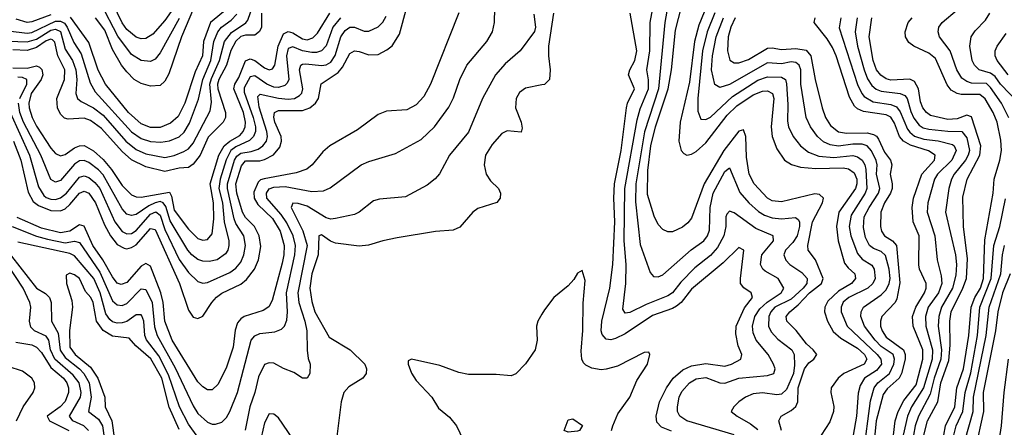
# Model space of a CAD drawing. Header units: inches. Extents: x 884549 to 1028252, y 526810 to 653624.
# Tile 442 of 656: x 917798 to 921949, y 625323 to 627042. Entities that reach past the tile are written whole.
import ezdxf

# ---------------------------------------------------------------- set-up
doc = ezdxf.new("R2010")
doc.units = ezdxf.units.IN
doc.header["$MEASUREMENT"] = 0
doc.layers.add('A9612', color=7, linetype='Continuous')
doc.layers.add('A9622', color=7, linetype='Continuous')

msp = doc.modelspace()

# ---------------------------------------------------------------- linework, layer by layer
at = {"layer": 'A9612', "color": 5}
for points, elevation in [([(917712.6, 626952.6), (917830, 626948.2), (917870, 626960.3), (917930, 626997.1), (917950, 627002.3), (917970, 626992.2), (917990, 626918), (918021, 626870), (918034.5, 626830), (918039.1, 626790), (918035.2, 626730), (918041.5, 626710), (918057, 626697), (918110, 626669.8), (918150, 626639.4), (918245.9, 626530), (918290, 626493.9), (918330, 626476.9), (918410, 626461.4), (918450, 626469.7), (918490, 626486.2), (918510, 626497.6), (918530, 626521.3), (918602, 626658), (918606.6, 626693.4), (918600.5, 626770), (918606.5, 626793.5), (918641, 626870), (918661.5, 626950), (918691.5, 626988.5), (918751.3, 627028.7), (918760.6, 627039.4), (918790.3, 627129.7)], 2540), ([(917772.8, 626530), (917803.1, 626450), (917834, 626314), (917855.9, 626275.9), (917877.8, 626257.8), (917930, 626237), (917970, 626236.3), (917990, 626245), (918010, 626262.2), (918050, 626310.4), (918070, 626318.6), (918090, 626310.4), (918117.5, 626270), (918156.4, 626176.4), (918181, 626130), (918210, 626094), (918238.2, 626078.2), (918250, 626076.1), (918270, 626080.8), (918290, 626092.8), (918350, 626162.1), (918370, 626156.8), (918472.1, 625930), (918510, 625817.6), (918530, 625787.8), (918550, 625781.5), (918570, 625791.1), (918607.7, 625850), (918627.8, 625872.2), (918651.1, 625888.9), (918730, 625926.7), (918754.2, 625945.8), (918787.8, 625990), (918804.6, 626030), (918814.7, 626085.3), (918808.2, 626130), (918788, 626170), (918750, 626208.5), (918738.2, 626230), (918713.1, 626310), (918709.8, 626350), (918733.9, 626426.1), (918750, 626446.2), (918810, 626446.6), (918830, 626451.8), (918868.5, 626471.5), (918895.3, 626504.7), (918902.5, 626530), (918900.4, 626550), (918874.3, 626610), (918869.3, 626630.7), (918872.2, 626650), (918890, 626659.3), (918990, 626658.8), (919021.6, 626670), (919045.2, 626690), (919058.2, 626710), (919069.1, 626770.9), (919140.9, 626819.1), (919158.6, 626841.4), (919190, 626898.6), (919210, 626910.8), (919230, 626908.2), (919270, 626893), (919310, 626895.4), (919345.9, 626914.1), (919368, 626932), (919398.9, 626981.1), (919430, 627094.7)], 2420), ([(918470, 627046.9), (918390, 626902.7), (918370, 626875.9), (918350, 626866), (918310, 626869.1), (918270, 626895), (918212.3, 626972.3), (918140.4, 627110)], 2640), ([(918446.2, 627090), (918410, 627037.9), (918359, 626981), (918330, 626962.7), (918310, 626961.8), (918290, 626968.4), (918250, 627001.1), (918230, 627028.7), (918191.3, 627110)], 2660), ([(917750, 626995.2), (917830, 626985.2), (917850, 626988.5), (917950, 627036.3), (917970, 627035.4), (917986.8, 627026.8), (917998.9, 627010), (918026.2, 626946.2), (918057.9, 626897.9), (918095.8, 626775.8), (918117.2, 626737.2), (918270, 626568.8), (918310, 626541.2), (918350, 626528.3), (918394, 626526), (918430, 626531.4), (918470, 626548.6), (918492.2, 626567.8), (918514.2, 626605.8), (918552.7, 626707.3), (918570.5, 626790), (918604.3, 626870), (918616.3, 626950), (918633.5, 626990), (918649.6, 627010), (918690, 627039.6), (918714.4, 627065.6)], 2560), ([(917758.2, 626650), (917839.5, 626470), (917877.4, 626337.4), (917900.6, 626300.6), (917910, 626292.1), (917930, 626285), (917950, 626284.3), (917970, 626290.1), (917996, 626310), (918050, 626377.7), (918070, 626383.3), (918090, 626376), (918115.4, 626355.4), (918136.3, 626330), (918198.9, 626190), (918230, 626148.3), (918250, 626139.1), (918270, 626140.4), (918290, 626152.3), (918350, 626222.2), (918372, 626232), (918390, 626217.9), (918410, 626156.8), (918470, 626031), (918510, 625976.3), (918550, 625937.5), (918570, 625931.2), (918590, 625934), (918684.2, 625975.8), (918710, 625994.4), (918730, 626019.1), (918743.5, 626050), (918750.6, 626090), (918743.4, 626130), (918710, 626182), (918702.3, 626202.3), (918674, 626330), (918674.9, 626350), (918704.4, 626450), (918713.8, 626466.2), (918730, 626479.4), (918773.8, 626486.2), (918803.7, 626496.3), (918823.5, 626510), (918838.1, 626530), (918843.2, 626550), (918840.8, 626570), (918807.2, 626672.8), (918802.4, 626717.6), (918812, 626728), (918890, 626710.5), (918930, 626706.3), (918956.8, 626710), (918978.2, 626721.8), (918987.5, 626732.5), (918992.2, 626750), (918977.5, 626830), (918983, 626850), (918990, 626854.9), (919004.6, 626855.4), (919070, 626848.5), (919090, 626851.3), (919110, 626863), (919128.6, 626891.4), (919151.8, 626970), (919170, 626996.6), (919190, 627009.7), (919210, 627010.5), (919250, 626993.6), (919270, 626993.2), (919310, 627011.3), (919328.5, 627031.5), (919342.6, 627057.4)], 2440), ([(917766.5, 626170), (917869.6, 626129.6), (917916.2, 626116.2), (917990, 626101.6), (918030, 626107.8), (918050, 626102.1), (918136.6, 625976.6), (918190, 625857.1), (918210, 625839), (918230, 625836.1), (918250, 625844.5), (918310, 625907.5), (918330, 625904.4), (918356.8, 625850), (918366.9, 625746.9), (918378.4, 625710), (918454.4, 625574.4), (918530, 625413.9), (918550, 625381.3), (918590, 625344.7), (918610, 625336.4), (918623.7, 625336.3), (918650, 625344.4), (918670, 625364.1), (918684.6, 625390), (918716.1, 625470), (918774.1, 625690), (918790, 625708.7), (918810, 625718.4), (918873.6, 625726.4), (918902.6, 625737.4), (918915.2, 625750), (918924.6, 625775.4), (918927.2, 625810), (918922.6, 625890), (918958.3, 626050), (918961.7, 626090), (918951.7, 626130), (918924.7, 626184.7), (918900.2, 626220.2), (918840.4, 626290), (918839.1, 626310), (918850, 626328.4), (918870, 626335.3), (918917.9, 626337.9), (919030, 626316.8), (919079.7, 626320.3), (919106.8, 626333.2), (919238, 626430), (919270, 626444.1), (919382.6, 626477.4), (919490, 626536.9), (919547.1, 626590), (919607.6, 626672.4), (919627.5, 626712.5), (919653.2, 626790), (919683.7, 626850), (919767.9, 626950), (919791.8, 626990), (919799.3, 627030), (919801.2, 627090)], 2360), ([(918817, 627070), (918817, 627010), (918808.6, 626991.4), (918790, 626977.1), (918750, 626976.1), (918730, 626970.5), (918709.3, 626950.7), (918688.6, 626911.4), (918669.8, 626850), (918637.5, 626790), (918632, 626770), (918633.8, 626750), (918665.6, 626650), (918665.8, 626630), (918656.6, 626610), (918593.1, 626546.9), (918558.9, 626470), (918530, 626432.3), (918510, 626419.1), (918470, 626415.5), (918410, 626401.9), (918330, 626421.1), (918270, 626451.2), (918230, 626486.1), (918143.3, 626583.3), (918097.3, 626617.3), (918070, 626626.3), (918002.5, 626622.5), (917987.3, 626627.3), (917970, 626643.9), (917957.3, 626670), (917955.2, 626710), (917987.6, 626790), (917989.3, 626830), (917958.9, 626890), (917946.4, 626946.4), (917936.9, 626956.9), (917930, 626960.4), (917910, 626953.1), (917870, 626924.5), (917830, 626911.3), (917770, 626914.3)], 2520), ([(917770, 626839), (917830, 626837.8), (917870, 626847.1), (917881.8, 626841.8), (917891.8, 626831.8), (917896.7, 626810), (917889.3, 626790), (917847.1, 626730), (917836.9, 626690), (917838.7, 626670), (917850.8, 626630), (917870, 626592.4), (917930, 626500.8), (917950, 626477.4), (917970, 626468.2), (917990, 626473.3), (918030, 626501.6), (918050, 626510.4), (918070, 626510.7), (918110, 626488.2), (918150, 626452.9), (918185, 626410), (918230, 626343.3), (918270, 626303.4), (918290, 626295.3), (918310, 626294.1), (918430, 626314.6), (918438.3, 626298.3), (918450, 626238.2), (918510, 626158.1), (918550, 626119.2), (918570, 626111.6), (918590, 626115), (918610, 626139.6), (918617.3, 626202.7), (918615.2, 626270), (918601.6, 626350), (918638.4, 626470), (918660.7, 626510), (918684.7, 626530), (918725.9, 626554.1), (918741.1, 626570), (918749.3, 626590), (918750.2, 626610), (918741.6, 626650), (918701.2, 626750), (918704.7, 626770), (918721.6, 626798.4), (918750, 626868.4), (918770, 626876.7), (918790, 626869.5), (918830, 626839.5), (918850, 626830.6), (918864.7, 626835.3), (918874.3, 626850), (918887.3, 626930), (918910, 626981.8), (918930, 626992.6), (918950, 626986.3), (918990, 626960.6), (919010, 626957.6), (919034.4, 626965.6), (919054.3, 626985.7), (919106.1, 627070)], 2480), ([(917930, 627062.4), (917850, 627032.2), (917830, 627030.1), (917784, 627044)], 2580), ([(919648.9, 627071.1), (919530.5, 626770), (919501.4, 626718.6), (919470, 626682.2), (919430, 626662.1), (919344.2, 626655.8), (919310, 626642.4), (919222.1, 626577.9), (919105.3, 626510), (919075.9, 626484.1), (919030.7, 626429.3), (919008.6, 626411.4), (918964.1, 626395.9), (918828.5, 626371.5), (918813.7, 626366.3), (918803.6, 626356.4), (918785, 626315), (918786.1, 626290), (918802.6, 626262.6), (918863.6, 626203.6), (918896.5, 626150), (918913.2, 626090), (918912.3, 626050), (918905.4, 626014.6), (918862.1, 625857.9), (918848.9, 625831.1), (918824.7, 625815.3), (918744.8, 625790), (918730, 625780.4), (918716.3, 625763.7), (918707.1, 625732.9), (918698.4, 625661.6), (918670, 625576.9), (918635, 625505), (918610, 625481), (918590, 625480.6), (918570, 625493.7), (918550, 625514.8), (918441.2, 625690), (918410.8, 625770), (918403.4, 625850), (918393.7, 625890), (918350, 626002.1), (918330, 626013.2), (918310, 626002.8), (918250, 625933.3), (918225.5, 625925.5), (918210, 625931.5), (918190, 625957.9), (918149, 626029), (918107, 626090), (918070, 626171.9), (918050, 626176.7), (918010, 626150), (917970, 626143.4), (917890, 626162.4), (917788.4, 626208.4)], 2380), ([(918672.4, 627087.6), (918602.9, 627030), (918573.5, 626950), (918569.2, 626890), (918538.6, 626821.4), (918495.1, 626690), (918466.6, 626633.4), (918434.7, 626605.3), (918390, 626586.6), (918350, 626586.8), (918310, 626602.7), (918257.2, 626650), (918160.1, 626770), (918129, 626829), (918090, 626945), (918013, 627053)], 2580), ([(918531, 627089), (918480.7, 626970), (918426.4, 626813.6), (918410, 626782), (918390, 626764.6), (918350, 626760.9), (918310, 626772.9), (918281.5, 626790), (918250, 626821.3), (918227.9, 626850), (918190, 626916.6), (918157.7, 626997.7), (918117.3, 627050)], 2620), ([(919965.5, 627065.5), (919972.5, 627010), (919967.7, 626992.3), (919908.2, 626910), (919844.3, 626855.7), (919804.7, 626810), (919749.9, 626710), (919690, 626567.9), (919610, 626470.2), (919567.6, 626392.4), (919549.2, 626370.8), (919516, 626344), (919424.7, 626295.3), (919314.5, 626285.5), (919290, 626278.4), (919230, 626230.2), (919210, 626219.8), (919130, 626202.9), (919110, 626201.3), (919090, 626207), (919010, 626256.1), (918972.5, 626267.5), (918950, 626268), (918942.1, 626250), (918991.9, 626151.9), (919009.5, 626090), (918970.7, 625890), (918975.1, 625850), (919000.5, 625770), (919008.2, 625730), (919010, 625648), (919013.9, 625613.9), (919023, 625590), (919022, 625550), (919010, 625530.5), (918990, 625530.4), (918953.9, 625553.9), (918910, 625571), (918870, 625593), (918850, 625595.7), (918830, 625587.3), (918804.6, 625535.4), (918789.4, 625470), (918768.3, 625410), (918748.6, 625311.4)], 2340), ([(919150.2, 627050), (919118.5, 627010), (919090, 626931.9), (919070, 626910.5), (919050, 626903.8), (919030, 626903.3), (918990, 626911.2), (918950, 626927.9), (918930, 626920.7), (918922.8, 626890), (918932.3, 626790), (918926.5, 626773.5), (918916.3, 626763.7), (918890, 626755.9), (918870, 626758), (918840.7, 626770), (918790, 626805.5), (918770, 626800.9), (918745.2, 626754.8), (918744.3, 626735.7), (918783, 626630), (918792.5, 626590), (918791.9, 626570), (918784, 626550), (918767.1, 626532.9), (918710, 626506.4), (918689.1, 626490), (918669.3, 626450.7), (918644, 626370), (918638.3, 626330), (918652.7, 626270), (918661, 626190), (918680.3, 626110), (918680.3, 626090), (918675.3, 626070), (918665.4, 626054.6), (918630.5, 626029.5), (918597.5, 626022.5), (918570, 626024), (918550, 626030.9), (918524.3, 626050), (918507.1, 626070), (918433.1, 626193.1), (918414.4, 626254.4), (918402.8, 626270), (918390, 626274.7), (918370, 626269.9), (918342.8, 626257.2), (918290, 626220.9), (918270, 626215.9), (918250, 626222.1), (918230, 626244.7), (918150, 626387.9), (918130, 626409.4), (918090, 626439.6), (918070, 626448.8), (918050, 626447.3), (918030, 626432.7), (917970, 626363.6), (917950, 626356.4), (917930, 626367.4), (917887.5, 626470), (917815, 626610), (917798.9, 626650), (917793.8, 626690)], 2460), ([(917798.4, 626710), (917827.9, 626770), (917828.4, 626790), (917810, 626798), (917790, 626799.9)], 2460), ([(920000, 626766.8), (919930, 626753.7), (919905, 626735), (919891.6, 626710), (919888.1, 626670), (919911.7, 626610), (919915.8, 626584.2), (919912.6, 626567.4), (919852.8, 626572.8), (919830, 626561.5), (919790, 626515.6), (919762.4, 626470), (919756.9, 626430), (919765.1, 626390), (919782.8, 626362.8), (919816.9, 626330), (919825.6, 626310), (919823.6, 626290), (919810, 626270.6), (919730, 626246), (919709.1, 626230.9), (919653, 626167), (919625.7, 626154.3), (919550.8, 626149.2), (919390, 626122), (919329.2, 626110), (919268.6, 626091.4), (919230, 626086.8), (919130, 626099.9), (919108, 626108), (919070, 626134.2), (919059.7, 626130), (919056.1, 626050), (919030.4, 625969.6), (919022.1, 625910), (919030, 625854.3), (919042.9, 625810), (919103.2, 625703.2), (919191.1, 625650), (919252.7, 625590), (919260.8, 625570), (919259.3, 625550), (919244.4, 625530), (919186.5, 625493.5), (919165.3, 625470), (919154, 625430), (919135.4, 625284.6)], 2320), ([(918550, 625281), (918510, 625336.1), (918472.5, 625410), (918425, 625545), (918384.7, 625624.7), (918332.4, 625692.4), (918325.4, 625710), (918321.9, 625770), (918313.2, 625793.2), (918310, 625797.3), (918290, 625797.3), (918250.2, 625769.8), (918230, 625763.1), (918210, 625762.3), (918190, 625768), (918178, 625778), (918161.9, 625801.9), (918138.2, 625890), (918111.3, 625950), (918030, 626046.6), (918010, 626056.5), (917790, 626103.4)], 2340), ([(917764.1, 626044.1), (917870, 625910.4), (917907.4, 625887.4), (917923.4, 625870), (917930.9, 625849.1), (917933.2, 625770), (917960.7, 625720.7), (917968.4, 625648.4), (917990, 625617.6), (918050, 625570.4), (918069.2, 625550), (918091.4, 625510), (918099.1, 625450), (918087.9, 625390), (918130, 625357.6), (918147.8, 625330), (918155.6, 625270)], 2340), ([(918089, 625310), (918069.2, 625329.2), (918022.7, 625350), (918008, 625370), (918054.5, 625450), (918058, 625470), (918049.2, 625510), (918023.4, 625543.4), (917947.2, 625610), (917928.9, 625650), (917920.9, 625690), (917910, 625707.6), (917860.2, 625730), (917844.9, 625744.9), (917839.5, 625770), (917845.1, 625830), (917841.5, 625850), (917812.7, 625910), (917747.8, 626007.8)], 2360), ([(918470, 625313.8), (918428.4, 625408.4), (918397.4, 625530), (918351.9, 625611.9), (918287.3, 625667.3), (918259.3, 625699.3), (918190, 625707), (918150.8, 625730.8), (918121.9, 625770), (918108.5, 625850), (918097.8, 625870), (918075.5, 625895.5), (918050.1, 625950), (918030, 625966), (918010, 625973.4), (917994.9, 625965.1), (917995.8, 625930), (918017.7, 625857.7), (918021.7, 625830), (918008.9, 625731.1), (918010, 625660.6), (918032.9, 625630), (918096.3, 625576.3), (918128, 625530), (918156.7, 625450), (918159.4, 625410), (918186.8, 625350), (918198.7, 625270)], 2320), ([(920000, 625800.7), (919982.2, 625770), (919977.3, 625750), (919979.8, 625690), (919971.9, 625650), (919930, 625590.3), (919890, 625548.5), (919870, 625540.3), (919806.5, 625546.5), (919690, 625545.2), (919650, 625554.2), (919570, 625584.4), (919450, 625610.3), (919436.5, 625603.5), (919436.4, 625590), (919450, 625551.5), (919470, 625520.2), (919536.2, 625450), (919563.2, 625403.2), (919610, 625365.6), (919639.9, 625330), (919668.4, 625270)], 2280), ([(917782, 625682), (917850, 625671), (917870, 625660.6), (917890, 625639.2), (917930, 625575.9), (917983, 625530), (917997.3, 625510), (918004.6, 625490), (918004.8, 625470), (917990, 625432.4), (917969.5, 625410), (917914.1, 625370), (917923.6, 625350), (918005.6, 625310)], 2380), ([(917784.9, 625350), (917812.7, 625410), (917855.1, 625470), (917862.4, 625490), (917860.8, 625510), (917850.3, 625530), (917810, 625560.1), (917750, 625579.5)], 2420), ([(918950, 625274.2), (918890, 625362.8), (918870, 625379.1), (918850, 625380.2), (918830, 625342), (918801.6, 625218.4)], 2320)]:
    msp.add_lwpolyline(points, dxfattribs=dict(at, elevation=elevation))
at = {"layer": 'A9622', "color": 5}
for points, elevation in [([(921009.7, 625310), (920998.6, 625350), (921008, 625370), (921050, 625393.6), (921070, 625410.6), (921078.5, 625430), (921080.1, 625490), (921106, 625570), (921124.6, 625595.4), (921145.5, 625610), (921158.7, 625630), (921143.3, 625650), (921114.6, 625674.6), (921071.3, 625731.3), (921032, 625770), (921029.1, 625790), (921044.1, 625810), (921080.2, 625839.8), (921126.9, 625890), (921178.1, 625930), (921185.5, 625950), (921152.5, 626030), (921121.4, 626070), (921120.8, 626090), (921139.7, 626190), (921181.7, 626270), (921186, 626290), (921170, 626304.9), (921150, 626307.9), (921010, 626274.4), (920970, 626277.4), (920949.8, 626289.8), (920894.3, 626350), (920873.8, 626390), (920861.8, 626461.8), (920859, 626550), (920850, 626578), (920830, 626572.5), (920766.8, 626490), (920683.9, 626350), (920630, 626205.2), (920614.9, 626185.1), (920592.4, 626167.6), (920550, 626147), (920530, 626147.5), (920510, 626156.9), (920490, 626178.6), (920472.9, 626212.9), (920445.1, 626305.1), (920445.9, 626405.9), (920459.1, 626510), (920478.9, 626590), (920532.1, 626750), (920545.4, 626830), (920563, 626997), (920599.4, 627140.6)], 2380), ([(920531.8, 627110), (920517.6, 627030), (920491.7, 626750), (920431.4, 626568.6), (920395.9, 626350), (920393.9, 626273.9), (920413.6, 626093.6), (920456, 625976), (920470, 625958.5), (920490, 625957.5), (920510, 625966.3), (920628.2, 626071.8), (920682.8, 626110), (920698, 626130), (920706.3, 626153.7), (920708.5, 626250), (920720.8, 626310), (920770, 626401.4), (920790, 626416.9), (920833.8, 626313.8), (920872, 626270), (920912.7, 626232.7), (920937.7, 626217.7), (920970, 626206.3), (921010, 626202.8), (921068, 626208), (921079.9, 626199.9), (921084.7, 626190), (921085, 626170), (921075.8, 626130), (921057.3, 626102.7), (921026.1, 626070), (921019.2, 626050), (921027.2, 626027.2), (921044.5, 626010), (921095.8, 625975.8), (921117.1, 625950), (921116.2, 625930), (921100.2, 625910), (921050, 625864), (920981.9, 625830), (920964.2, 625810), (920955.6, 625790), (920954.8, 625750), (920966.2, 625726.2), (920994.7, 625694.7), (921052.9, 625650), (921063.3, 625630), (921064.8, 625584.8), (921059.6, 625550), (921030, 625483.2), (921010, 625463.4), (920990, 625459.9), (920930, 625468.3), (920890, 625464.5), (920858.4, 625450), (920830.2, 625430), (920808.8, 625410), (920798, 625390), (920822, 625370), (920878.3, 625338.3), (920910, 625314.6)], 2360), ([(920695.8, 627104.2), (920660.8, 627019.2), (920642.2, 626950), (920621.9, 626778.1), (920582.1, 626610), (920577.1, 626530), (920587, 626490), (920597.3, 626477.3), (920611.1, 626471.1), (920630, 626475), (920650, 626485.7), (920690, 626522.6), (920781, 626639), (920821, 626679), (920890, 626724.9), (920930, 626740.7), (920950, 626742), (920971.2, 626731.2), (920976.8, 626710), (920966.3, 626590), (920970.7, 626550), (920990, 626497.5), (921021.5, 626450), (921051, 626431), (921090, 626420.4), (921154.5, 626414.5), (921270, 626417.5), (921292.5, 626412.5), (921316, 626396), (921326.8, 626370), (921327.3, 626350), (921321.4, 626330), (921251.4, 626230), (921241.7, 626170), (921248.3, 626110), (921275.2, 626015.2), (921290, 625995.7), (921319.3, 625970), (921322.1, 625950), (921305.1, 625930), (921250, 625897.7), (921204.8, 625855.2), (921192, 625830), (921190.7, 625810), (921202.9, 625770), (921227.1, 625727.1), (921259.4, 625699.4), (921330, 625657.2), (921359.1, 625630), (921368.7, 625610), (921358.3, 625590), (921272.5, 625550), (921248.2, 625530), (921218.7, 625490), (921216.8, 625470), (921230.5, 625410.5), (921229.1, 625390), (921213.2, 625346.8), (921176.3, 625290)], 2420), ([(920048, 627070), (920026.9, 626930), (920027, 626890), (920034.8, 626830), (920031.5, 626790), (920010, 626768.6), (920000, 626766.8)], 2320), ([(920546.4, 625306.4), (920503.9, 625323.9), (920484.6, 625344.6), (920481.8, 625370), (920495.1, 625430), (920525.3, 625490), (920553.3, 625530), (920594.2, 625565.8), (920630, 625582), (920690, 625591.8), (920770, 625581.6), (920798.4, 625590), (920838.3, 625610), (920842.3, 625630), (920826.4, 625666.4), (920817.4, 625717.4), (920818, 625750), (920853.4, 625826.6), (920887.5, 625870), (920881.8, 625890), (920850.8, 625910.8), (920837.3, 625930), (920836, 625950), (920850.1, 626070.1), (920830, 626081.2), (920763.5, 626016.5), (920630, 625906.2), (920586, 625850), (920566.6, 625833.4), (920550, 625823.8), (920465.4, 625794.6), (920350, 625717.4), (920310, 625697.6), (920290, 625692.3), (920270, 625694.7), (920254, 625714), (920249.5, 625730), (920251.9, 625770), (920285.9, 625910), (920298, 626010), (920307.4, 626190), (920302.4, 626290), (920306.1, 626350), (920333.1, 626490), (920356.3, 626670), (920360.8, 626690), (920389.3, 626750), (920364.8, 626810), (920370.1, 626830), (920391.1, 626870), (920400.3, 626910), (920371.8, 627070)], 2320), ([(920810, 625291.6), (920610, 625351), (920581.4, 625370), (920571.7, 625390), (920570.6, 625410), (920578.8, 625450), (920590, 625473.7), (920621.2, 625510), (920650, 625527.2), (920690, 625532.9), (920750, 625510.4), (920770, 625509.4), (920830, 625530.6), (920950, 625541.1), (920977.8, 625550), (920982.2, 625570), (920975.4, 625590), (920954, 625630), (920902.6, 625690), (920890, 625721.7), (920887.4, 625750), (920897.1, 625790), (920917.6, 625822.4), (920948.8, 625851.2), (921008.4, 625890), (921019.5, 625910), (920995.4, 625950), (920940.9, 625980.9), (920930.5, 625990.5), (920921.2, 626010), (920926.2, 626050), (920975.4, 626110), (920973.8, 626130), (920901.2, 626161.2), (920810, 626227.1), (920790, 626234.2), (920778.4, 626221.6), (920775.3, 626210), (920774.2, 626170), (920765.8, 626130), (920739.3, 626080.7), (920710, 626046.9), (920644.8, 625995.2), (920585.4, 625934.6), (920550, 625890.6), (920530, 625877.1), (920438.4, 625841.6), (920370, 625806.9), (920350, 625805), (920341.2, 625821.2), (920353.4, 625930), (920354.4, 626010), (920347, 626110), (920349.8, 626330), (920400.8, 626619.2), (920414.4, 626665.6), (920448.3, 626750), (920448.4, 626788.4), (920442.2, 626830), (920454.2, 626910), (920455.7, 627030), (920467.1, 627090)], 2340), ([(920729.1, 627070.9), (920695.9, 626990), (920677.2, 626910), (920656.7, 626710), (920656.7, 626656.7), (920670, 626622.2), (920690, 626620.5), (920710, 626631.2), (920802.6, 626717.4), (920910, 626786.7), (920950, 626801.3), (921010, 626800.1), (921026.6, 626790), (921030.9, 626770.9), (921036.4, 626683.6), (921034.4, 626614.4), (921039.2, 626590), (921058.5, 626550), (921089.8, 626509.8), (921123.8, 626483.8), (921166.4, 626466.4), (921230, 626460.4), (921310, 626468.9), (921330, 626463.6), (921350, 626449.1), (921360.9, 626430), (921365, 626410), (921369.8, 626330), (921361.7, 626310), (921303, 626217), (921294.3, 626170), (921301.7, 626130), (921330, 626056.6), (921350, 626031.6), (921390, 626006.8), (921399.7, 625990), (921404, 625950), (921394.8, 625930), (921373.3, 625910), (921293.6, 625870), (921270, 625850.3), (921260.5, 625830), (921260.3, 625810), (921286.4, 625750), (921412.3, 625630), (921428.2, 625610), (921430.4, 625590), (921410, 625562.8), (921359.4, 625530), (921340.6, 625499.4), (921333.3, 625466.7), (921325.9, 625370), (921311.4, 625290)], 2440), ([(921968.2, 626628.2), (921936.2, 626690), (921890, 626756.6), (921872.9, 626772.9), (921810, 626774.2), (921790, 626781.1), (921770, 626795.5), (921749, 626830), (921720.1, 626910), (921675.9, 626970), (921669.4, 626990), (921672.6, 627010), (921686.7, 627030), (921750, 627083.8)], 2640), ([(922009.3, 626690), (921933, 626770), (921910, 626802.8), (921890, 626816.5), (921842.8, 626830), (921823.3, 626850), (921813.8, 626870), (921803.6, 626930), (921809.5, 626970), (921825.3, 626994.7), (921870, 627039.4), (921887.9, 627070)], 2660), ([(921355, 625210), (921385.1, 625434.9), (921400.7, 625490), (921416.1, 625510), (921464.9, 625550), (921482.6, 625590), (921485.7, 625610), (921479.8, 625630), (921430, 625664.3), (921404.7, 625690), (921359.4, 625750), (921343.2, 625790), (921344.8, 625810), (921355.1, 625830), (921430, 625881.5), (921450, 625902.9), (921463.4, 625930), (921467.3, 625950), (921463.2, 625990), (921447.5, 626047.5), (921430, 626063.8), (921396.6, 626076.6), (921380.5, 626090), (921364.1, 626124.1), (921354.7, 626165.3), (921358.2, 626210), (921378.5, 626250), (921418, 626310), (921424, 626330), (921410.1, 626390), (921412.4, 626430), (921408.6, 626448.6), (921388.8, 626488.8), (921370, 626509.7), (921350, 626516.9), (921310, 626516.9), (921250, 626509.1), (921214.2, 626514.2), (921186.7, 626526.7), (921161.3, 626550), (921132.4, 626590), (921113.5, 626630), (921090.7, 626770), (921090.5, 626830.5), (921084.1, 626850), (921070, 626861.9), (921050, 626863.6), (921010, 626856.3), (920950, 626859.9), (920790, 626768.4), (920750, 626755.7), (920728.3, 626768.3), (920714.5, 626830), (920718.9, 626890), (920734.4, 626970), (920764.9, 627050)], 2460), ([(920814.5, 627050), (920796.4, 627010), (920784.8, 626970), (920781.5, 626910), (920791.1, 626871.1), (920810, 626860.4), (920830, 626860.3), (920870, 626874.4), (920950, 626921.7), (920970, 626922.9), (921010, 626915.5), (921070, 626920.3), (921113.4, 626913.4), (921133.3, 626890), (921151, 626790), (921180.8, 626670), (921195.1, 626630), (921215.8, 626595.8), (921250, 626568.7), (921283.2, 626563.2), (921370, 626564.6), (921397.3, 626557.3), (921410.2, 626550.2), (921418.5, 626538.5), (921443, 626483), (921468.3, 626450), (921474.4, 626430), (921468, 626390), (921476.6, 626350), (921476, 626330), (921468.6, 626310), (921443.8, 626270), (921427.8, 626230), (921426.2, 626170), (921430.5, 626150), (921444, 626130), (921476.9, 626110), (921493.8, 626090), (921508.2, 625931.8), (921495.3, 625864.7), (921488.3, 625850), (921432.6, 625790), (921426.2, 625770), (921427.4, 625750), (921433.6, 625730), (921450, 625703.6), (921523.6, 625650), (921531.3, 625630), (921530.7, 625610.7), (921515.1, 625550), (921505.7, 625530), (921454.7, 625485.3), (921438.7, 625461.3), (921408.6, 625350), (921398.6, 625250)], 2480), ([(921480.9, 625290), (921488.5, 625350), (921501.5, 625390), (921524.5, 625435.5), (921577.6, 625502.4), (921605.8, 625610), (921605.1, 625650), (921564.8, 625750), (921561.3, 625790), (921575.5, 625830), (921611.6, 625890), (921619.6, 625910), (921619.5, 625930), (921591.8, 625990), (921587.9, 626007.9), (921589.8, 626130), (921565.1, 626190), (921559.8, 626250), (921565.8, 626290), (921601, 626390), (921654.4, 626450), (921657.5, 626470), (921628.5, 626488.5), (921553.2, 626513.2), (921523.1, 626530), (921507.2, 626550), (921486.2, 626606.2), (921470, 626631.2), (921450, 626641), (921354.7, 626654.7), (921330, 626666.4), (921317.7, 626677.7), (921295.5, 626715.5), (921239.3, 626890), (921224.3, 626924.3), (921201.8, 626961.8), (921147.1, 627030), (921152, 627050)], 2520), ([(921259.3, 627050), (921252.3, 627007.7), (921330, 626768), (921347.6, 626730), (921358.1, 626718.1), (921396, 626696), (921470, 626684.4), (921494.4, 626674.4), (921510, 626653.6), (921540.9, 626580.9), (921550, 626567.2), (921570, 626550.9), (921610, 626538), (921670.4, 626530.4), (921730, 626515.4), (921736.9, 626510), (921745.5, 626490), (921727.8, 626450), (921667.2, 626390), (921654.5, 626370), (921625.6, 626270), (921622.9, 626230), (921655.8, 626130), (921665.1, 626030), (921682.1, 625962.1), (921684.7, 625930), (921670.6, 625890), (921628.1, 625830), (921616.1, 625790), (921617.9, 625750), (921646, 625650), (921644.6, 625610), (921608.4, 625490), (921557.9, 625410), (921540.3, 625370), (921522.5, 625290)], 2540), ([(921328.7, 627050), (921320.7, 626990), (921330.1, 626929.9), (921357.4, 626830), (921371.9, 626791.9), (921390, 626764.6), (921409.1, 626749.1), (921430, 626740.2), (921510, 626731.2), (921530, 626722.3), (921539.1, 626710), (921554.2, 626654.2), (921566.9, 626626.9), (921590, 626596.9), (921606.3, 626586.3), (921630, 626579.6), (921710, 626571.5), (921770.3, 626570.3), (921790, 626544.2), (921801.5, 626490), (921796.5, 626470), (921784.8, 626450), (921737.3, 626390), (921726.6, 626370), (921714.9, 626330), (921701.3, 626230), (921742.7, 626050), (921747, 626010), (921744.7, 625964.7), (921730.9, 625910), (921683.9, 625830), (921672.3, 625790), (921670.3, 625750), (921684, 625650), (921680.7, 625610), (921652.8, 625530), (921636.4, 625463.6), (921586.6, 625370), (921572.7, 625330), (921565.3, 625290)], 2560), ([(921608.8, 625290), (921624.2, 625350), (921667.8, 625430), (921681.1, 625510), (921714.6, 625605.4), (921720.6, 625670), (921718.7, 625770), (921724.8, 625810), (921774.5, 625910), (921789.2, 625950), (921793.1, 626033.1), (921776.5, 626170), (921773.5, 626293.5), (921791.6, 626370), (921845.8, 626470), (921849.8, 626510), (921810, 626631.6), (921790, 626638.7), (921750, 626624.3), (921710, 626621.3), (921637.5, 626637.5), (921620.1, 626650), (921605.2, 626670), (921595.8, 626695.8), (921587.5, 626750), (921570, 626781.4), (921550, 626791.1), (921470, 626786.6), (921450, 626792), (921427.8, 626807.8), (921410.3, 626830.3), (921396.3, 626870), (921379.6, 626970), (921389.8, 627050)], 2580), ([(921693.5, 625290), (921701.3, 625330), (921739.7, 625410), (921749.1, 625490), (921776.1, 625570), (921799.1, 625710), (921809.3, 625830), (921825, 625870), (921848.2, 625910), (921861.5, 625950), (921866.8, 626113.2), (921901.3, 626310), (921905.9, 626370), (921930, 626450), (921936.3, 626490), (921933.4, 626533.4), (921918, 626610), (921901.7, 626650), (921867.5, 626707.5), (921846, 626726), (921767, 626727), (921750, 626730.4), (921724.7, 626744.7), (921707.1, 626767.1), (921658.4, 626878.4), (921630, 626900.9), (921567.2, 626930), (921545.6, 626945.6), (921532.5, 626970), (921531.3, 626990), (921543.7, 627030), (921560.1, 627050)], 2620), ([(921965.4, 626810), (921918.5, 626870), (921910.6, 626890), (921910.7, 626910), (921918.2, 626930), (921957, 626983)], 2680), ([(921735.7, 625290), (921745.7, 625330), (921773.4, 625390), (921783.9, 625470), (921807.1, 625552.9), (921835.7, 625710), (921845.8, 625830), (921893.9, 625950), (921904.4, 626090), (921929.3, 626170), (921953.5, 626286.5)], 2640), ([(921783, 625270), (921817.2, 625390), (921819.3, 625450), (921872.5, 625710), (921884.4, 625830), (921934.2, 625970), (921941.3, 626050), (921949.6, 626090)], 2660), ([(920293.4, 625310), (920298.2, 625330), (920319.5, 625380.5), (920370, 625449.9), (920399.8, 625520.2), (920445, 625590), (920454.7, 625630), (920450, 625639.3), (920430, 625639.2), (920318.4, 625581.6), (920270, 625567.8), (920250, 625565.9), (920210, 625572.9), (920184.8, 625584.8), (920174.9, 625594.9), (920167.5, 625610), (920164.4, 625644.4), (920171.6, 625731.6), (920173.4, 625846.6), (920182.4, 625942.4), (920170, 625984.9), (920150, 625972.7), (920133.8, 625946.2), (920110, 625919.6), (920049.6, 625870), (920010, 625818), (920000, 625800.7)], 2280), ([(921973.4, 625970), (921940.5, 625890), (921921.9, 625810), (921911.9, 625730), (921859.8, 625470), (921860.5, 625390), (921826.4, 625230)], 2680), ([(921964.5, 625610), (921946.6, 625470), (921936, 625330), (921917.2, 625210)], 2720)]:
    msp.add_lwpolyline(points, dxfattribs=dict(at, elevation=elevation))
at = {"layer": 'A9622', "color": 5, "elevation": 2260}
msp.add_lwpolyline([(920110, 625302.2), (920093.6, 625310), (920110, 625354.9), (920130, 625358.8), (920170.5, 625330.5), (920158, 625310), (920150, 625306.2)], close=True, dxfattribs=at)

doc.saveas('drawing.dxf')
